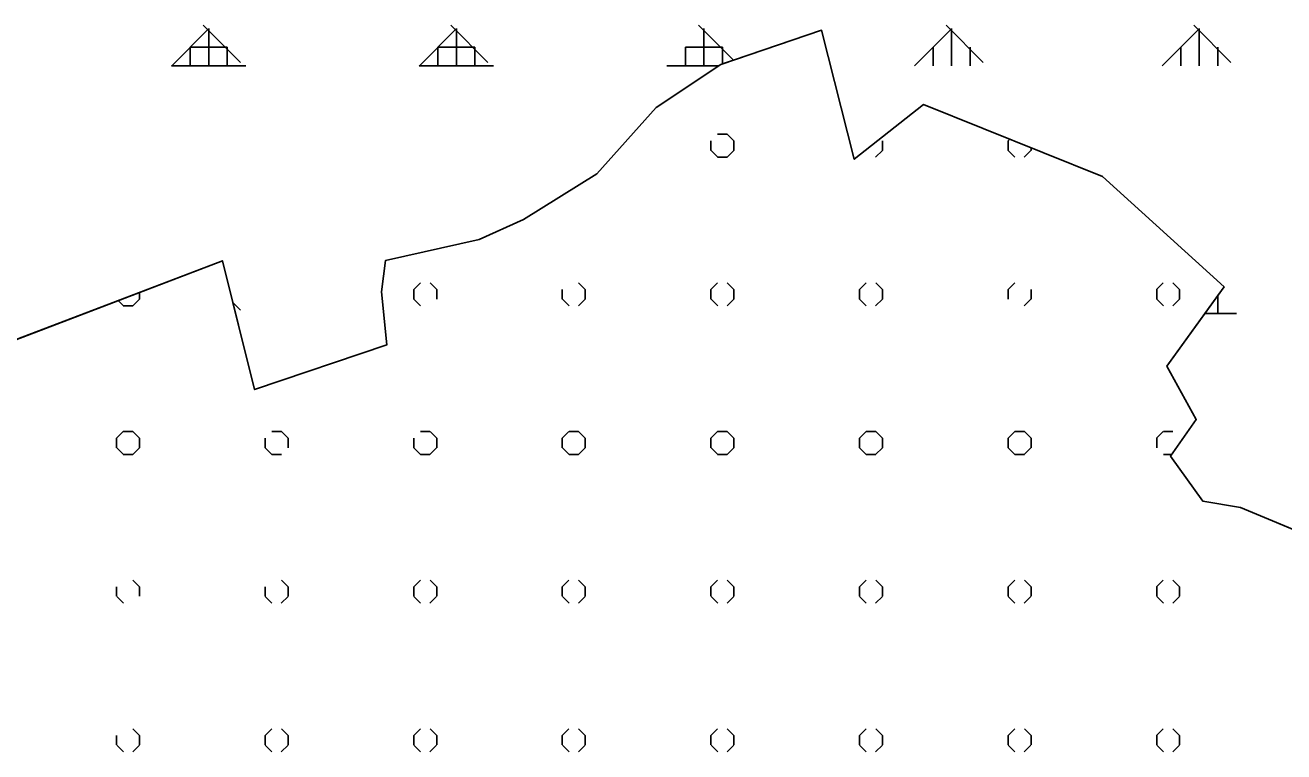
# Model space of a CAD drawing. Extents: x 427903 to 430077, y 4477233 to 4480385.
# Drawn here: x 428472.1 to 428726.2, y 4479443.4 to 4479590 of the extents above; entities that cross this region are included whole.
import ezdxf

# ---------------------------------------------------------------- set-up
doc = ezdxf.new("R2010")
doc.units = 0
for name, color, linetype in [('ADA', 7, 'Continuous'), ('PL_AYA_ORMAN', 7, 'Continuous'), ('PL_KA_TARIM_OZEL', 7, 'Continuous'), ('TR_ORMAN', 7, 'Continuous'), ('TR_OZELMAHSUL', 7, 'Continuous')]:
    doc.layers.add(name, color=color, linetype=linetype)

msp = doc.modelspace()

# ---------------------------------------------------------------- linework, layer by layer
at = {"layer": 'ADA'}
for p, q in [((428632.88, 4479588.98), (428612.57, 4479582.08)), ((428639.49, 4479562.97), (428632.88, 4479588.98)), ((428612.57, 4479582.08), (428599.46, 4479573.37)), ((428653.44, 4479574), (428639.49, 4479562.97)), ((428689.59, 4479559.46), (428653.44, 4479574)), ((428599.46, 4479573.37), (428587.51, 4479560.01)), ((428587.51, 4479560.01), (428572.72, 4479550.83)), ((428714.15, 4479537.23), (428689.59, 4479559.46)), ((428572.72, 4479550.83), (428563.72, 4479546.74)), ((428563.72, 4479546.74), (428544.83, 4479542.5)), ((428511.91, 4479542.48), (428434.39, 4479512.88)), ((428518.41, 4479516.47), (428511.91, 4479542.48)), ((428544.83, 4479542.5), (428544.01, 4479536.23)), ((428544.01, 4479536.23), (428545.13, 4479525.51)), ((428702.59, 4479521.17), (428714.15, 4479537.23)), ((428545.13, 4479525.51), (428518.41, 4479516.47)), ((428708.53, 4479510.41), (428702.59, 4479521.17)), ((428703.34, 4479503.02), (428708.53, 4479510.41)), ((428709.85, 4479493.97), (428703.34, 4479503.02)), ((428717.43, 4479492.67), (428709.85, 4479493.97)), ((428732.46, 4479486.44), (428717.43, 4479492.67))]:
    msp.add_line(p, q, dxfattribs=at)
at = {"layer": 'PL_AYA_ORMAN'}
msp.add_lwpolyline([(428434.39, 4479512.88), (428511.91, 4479542.48), (428514.02, 4479534.04), (428518.41, 4479516.47), (428545.13, 4479525.51), (428544.01, 4479536.23), (428544.83, 4479542.5), (428563.72, 4479546.74), (428572.72, 4479550.83), (428587.51, 4479560.01), (428599.46, 4479573.37), (428612.16, 4479581.81), (428612.57, 4479582.08), (428612.89, 4479582.19), (428615.1, 4479582.94), (428632.88, 4479588.98), (428639.49, 4479562.97), (428653.44, 4479574), (428689.59, 4479559.46), (428714.15, 4479537.23), (428712.89, 4479535.49), (428710.24, 4479531.81), (428702.59, 4479521.17), (428708.53, 4479510.41), (428703.34, 4479503.02), (428709.85, 4479493.97), (428717.43, 4479492.67), (428732.46, 4479486.44)], dxfattribs=at)
at = {"layer": 'PL_KA_TARIM_OZEL'}
msp.add_lwpolyline([(428732.46, 4479486.44), (428717.43, 4479492.67), (428709.85, 4479493.97), (428703.34, 4479503.02), (428708.53, 4479510.41), (428702.59, 4479521.17), (428710.24, 4479531.81), (428712.89, 4479535.49), (428714.15, 4479537.23), (428689.59, 4479559.46), (428653.44, 4479574), (428639.49, 4479562.97), (428632.88, 4479588.98), (428615.1, 4479582.94), (428612.89, 4479582.19), (428612.57, 4479582.08), (428612.16, 4479581.81), (428599.46, 4479573.37), (428587.51, 4479560.01), (428572.72, 4479550.83), (428563.72, 4479546.74), (428544.83, 4479542.5), (428544.01, 4479536.23), (428545.13, 4479525.51), (428518.41, 4479516.47), (428514.02, 4479534.04), (428511.91, 4479542.48), (428434.39, 4479512.88)], dxfattribs=at)
at = {"layer": 'TR_ORMAN'}
for p, q in [((428501.63, 4479581.76), (428509.13, 4479589.26)), ((428515.54, 4479582.51), (428508.04, 4479590.01)), ((428509.14, 4479581.81), (428509.14, 4479589.31)), ((428551.63, 4479581.77), (428559.13, 4479589.27)), ((428565.53, 4479582.51), (428558.03, 4479590.01)), ((428559.14, 4479581.81), (428559.14, 4479589.31)), ((428615.1, 4479582.94), (428608.02, 4479590.01)), ((428609.14, 4479581.81), (428609.14, 4479589.31)), ((428651.63, 4479581.78), (428659.13, 4479589.28)), ((428665.51, 4479582.51), (428658.01, 4479590.01)), ((428659.14, 4479581.81), (428659.14, 4479589.31)), ((428701.63, 4479581.79), (428709.13, 4479589.29)), ((428715.51, 4479582.51), (428708.01, 4479590.01)), ((428709.14, 4479581.81), (428709.14, 4479589.31)), ((428505.39, 4479581.81), (428505.39, 4479585.56)), ((428505.39, 4479585.56), (428512.89, 4479585.56)), ((428512.89, 4479581.81), (428512.89, 4479585.56)), ((428555.39, 4479581.81), (428555.39, 4479585.56)), ((428555.39, 4479585.56), (428562.89, 4479585.56)), ((428562.89, 4479581.81), (428562.89, 4479585.56)), ((428605.39, 4479581.81), (428605.39, 4479585.56)), ((428605.39, 4479585.56), (428612.89, 4479585.56)), ((428612.89, 4479582.19), (428612.89, 4479585.56)), ((428655.39, 4479581.81), (428655.39, 4479585.56)), ((428662.89, 4479581.81), (428662.89, 4479585.56)), ((428705.39, 4479581.81), (428705.39, 4479585.56)), ((428705.39, 4479581.81), (428705.39, 4479585.56)), ((428712.89, 4479581.81), (428712.89, 4479585.56)), ((428501.64, 4479581.81), (428516.64, 4479581.81)), ((428551.64, 4479581.81), (428566.64, 4479581.81)), ((428601.64, 4479581.81), (428612.16, 4479581.81)), ((428712.89, 4479531.81), (428712.89, 4479535.49)), ((428515.57, 4479532.49), (428514.02, 4479534.04)), ((428710.24, 4479531.81), (428716.64, 4479531.81))]:
    msp.add_line(p, q, dxfattribs=at)
at = {"layer": 'TR_OZELMAHSUL'}
for p, q in [((428610.54, 4479564.75), (428610.54, 4479566.66)), ((428611.9, 4479568.02), (428613.82, 4479568.02)), ((428615.18, 4479566.64), (428613.83, 4479567.99)), ((428615.17, 4479564.75), (428615.17, 4479566.66)), ((428645.17, 4479564.75), (428645.17, 4479566.66)), ((428670.53, 4479566.64), (428670.87, 4479566.99)), ((428670.54, 4479564.75), (428670.54, 4479566.66)), ((428611.91, 4479563.37), (428610.56, 4479564.72)), ((428611.9, 4479563.39), (428613.82, 4479563.39)), ((428613.8, 4479563.37), (428615.15, 4479564.73)), ((428643.8, 4479563.37), (428645.15, 4479564.73)), ((428671.91, 4479563.37), (428670.56, 4479564.72)), ((428673.8, 4479563.37), (428675.15, 4479564.73)), ((428675.17, 4479564.75), (428675.17, 4479565.26)), ((428550.53, 4479536.65), (428551.89, 4479538)), ((428555.18, 4479536.64), (428553.83, 4479537.99)), ((428585.18, 4479536.64), (428583.83, 4479537.99)), ((428610.53, 4479536.64), (428611.88, 4479538)), ((428615.18, 4479536.64), (428613.83, 4479537.99)), ((428640.53, 4479536.64), (428641.88, 4479538)), ((428645.18, 4479536.64), (428643.83, 4479537.99)), ((428670.53, 4479536.64), (428671.88, 4479538)), ((428700.53, 4479536.64), (428701.88, 4479538)), ((428705.18, 4479536.64), (428703.83, 4479537.99)), ((428495.17, 4479534.75), (428495.17, 4479536.08)), ((428550.54, 4479534.75), (428550.54, 4479536.66)), ((428555.17, 4479534.75), (428555.17, 4479536.66)), ((428580.54, 4479534.75), (428580.54, 4479536.66)), ((428585.17, 4479534.75), (428585.17, 4479536.66)), ((428610.54, 4479534.75), (428610.54, 4479536.66)), ((428615.17, 4479534.75), (428615.17, 4479536.66)), ((428640.54, 4479534.75), (428640.54, 4479536.66)), ((428645.17, 4479534.75), (428645.17, 4479536.66)), ((428670.54, 4479534.75), (428670.54, 4479536.66)), ((428675.17, 4479534.75), (428675.17, 4479536.66)), ((428700.54, 4479534.75), (428700.54, 4479536.66)), ((428705.17, 4479534.75), (428705.17, 4479536.66)), ((428705.17, 4479534.75), (428705.17, 4479536.66)), ((428491.91, 4479533.37), (428490.85, 4479534.43)), ((428491.9, 4479533.39), (428493.82, 4479533.39)), ((428493.8, 4479533.38), (428495.16, 4479534.73)), ((428493.8, 4479533.38), (428495.16, 4479534.73)), ((428551.91, 4479533.37), (428550.56, 4479534.72)), ((428581.91, 4479533.37), (428580.56, 4479534.72)), ((428583.8, 4479533.38), (428585.15, 4479534.73)), ((428611.91, 4479533.37), (428610.56, 4479534.72)), ((428613.8, 4479533.37), (428615.15, 4479534.73)), ((428641.91, 4479533.37), (428640.56, 4479534.72)), ((428643.8, 4479533.37), (428645.15, 4479534.73)), ((428673.8, 4479533.37), (428675.15, 4479534.73)), ((428701.91, 4479533.37), (428700.56, 4479534.72)), ((428703.8, 4479533.37), (428705.15, 4479534.73)), ((428490.53, 4479506.65), (428491.89, 4479508)), ((428491.9, 4479508.02), (428493.82, 4479508.02)), ((428495.18, 4479506.64), (428493.83, 4479507.99)), ((428521.9, 4479508.02), (428523.82, 4479508.02)), ((428525.18, 4479506.64), (428523.83, 4479507.99)), ((428551.9, 4479508.02), (428553.82, 4479508.02)), ((428555.18, 4479506.64), (428553.83, 4479507.99)), ((428580.53, 4479506.65), (428581.88, 4479508)), ((428581.9, 4479508.02), (428583.82, 4479508.02)), ((428585.18, 4479506.64), (428583.83, 4479507.99)), ((428610.53, 4479506.64), (428611.88, 4479508)), ((428611.9, 4479508.02), (428613.82, 4479508.02)), ((428615.18, 4479506.64), (428613.83, 4479507.99)), ((428640.53, 4479506.64), (428641.88, 4479508)), ((428641.9, 4479508.02), (428643.82, 4479508.02)), ((428645.18, 4479506.64), (428643.83, 4479507.99)), ((428670.53, 4479506.64), (428671.88, 4479508)), ((428671.9, 4479508.02), (428673.82, 4479508.02)), ((428675.18, 4479506.64), (428673.83, 4479507.99)), ((428700.53, 4479506.64), (428701.88, 4479508)), ((428701.9, 4479508.02), (428703.82, 4479508.02)), ((428490.54, 4479504.75), (428490.54, 4479506.66)), ((428495.17, 4479504.75), (428495.17, 4479506.66)), ((428520.54, 4479504.75), (428520.54, 4479506.66)), ((428525.17, 4479504.75), (428525.17, 4479506.66)), ((428550.54, 4479504.75), (428550.54, 4479506.66)), ((428555.17, 4479504.75), (428555.17, 4479506.66)), ((428580.54, 4479504.75), (428580.54, 4479506.66)), ((428585.17, 4479504.75), (428585.17, 4479506.66)), ((428610.54, 4479504.75), (428610.54, 4479506.66)), ((428615.17, 4479504.75), (428615.17, 4479506.66)), ((428640.54, 4479504.75), (428640.54, 4479506.66)), ((428645.17, 4479504.75), (428645.17, 4479506.66)), ((428670.54, 4479504.75), (428670.54, 4479506.66)), ((428675.17, 4479504.75), (428675.17, 4479506.66)), ((428700.54, 4479504.75), (428700.54, 4479506.66)), ((428491.91, 4479503.37), (428490.56, 4479504.72)), ((428491.9, 4479503.39), (428493.82, 4479503.39)), ((428493.8, 4479503.38), (428495.16, 4479504.73)), ((428521.91, 4479503.37), (428520.56, 4479504.72)), ((428521.9, 4479503.39), (428523.82, 4479503.39)), ((428551.91, 4479503.37), (428550.56, 4479504.72)), ((428551.9, 4479503.39), (428553.82, 4479503.39)), ((428553.8, 4479503.38), (428555.16, 4479504.73)), ((428581.91, 4479503.37), (428580.56, 4479504.72)), ((428581.9, 4479503.39), (428583.82, 4479503.39)), ((428583.8, 4479503.38), (428585.15, 4479504.73)), ((428611.91, 4479503.37), (428610.56, 4479504.72)), ((428611.9, 4479503.39), (428613.82, 4479503.39)), ((428613.8, 4479503.37), (428615.15, 4479504.73)), ((428641.91, 4479503.37), (428640.56, 4479504.72)), ((428641.9, 4479503.39), (428643.82, 4479503.39)), ((428643.8, 4479503.37), (428645.15, 4479504.73)), ((428671.91, 4479503.37), (428670.56, 4479504.72)), ((428671.9, 4479503.39), (428673.82, 4479503.39)), ((428673.8, 4479503.37), (428675.15, 4479504.73)), ((428701.9, 4479503.39), (428703.6, 4479503.39)), ((428495.18, 4479476.64), (428493.83, 4479478)), ((428525.18, 4479476.64), (428523.83, 4479478)), ((428550.53, 4479476.65), (428551.89, 4479478)), ((428555.18, 4479476.64), (428553.83, 4479478)), ((428580.53, 4479476.65), (428581.88, 4479478)), ((428585.18, 4479476.64), (428583.83, 4479478)), ((428610.53, 4479476.64), (428611.88, 4479478)), ((428615.18, 4479476.64), (428613.83, 4479478)), ((428640.53, 4479476.64), (428641.88, 4479478)), ((428645.18, 4479476.64), (428643.83, 4479478)), ((428670.53, 4479476.64), (428671.88, 4479478)), ((428675.18, 4479476.64), (428673.83, 4479478)), ((428700.53, 4479476.64), (428701.88, 4479478)), ((428705.18, 4479476.64), (428703.83, 4479478)), ((428490.54, 4479474.75), (428490.54, 4479476.66)), ((428491.91, 4479473.37), (428490.56, 4479474.73)), ((428495.17, 4479474.75), (428495.17, 4479476.66)), ((428520.54, 4479474.75), (428520.54, 4479476.66)), ((428521.91, 4479473.37), (428520.56, 4479474.73)), ((428523.8, 4479473.38), (428525.16, 4479474.73)), ((428525.17, 4479474.75), (428525.17, 4479476.66)), ((428550.54, 4479474.75), (428550.54, 4479476.66)), ((428551.91, 4479473.37), (428550.56, 4479474.73)), ((428553.8, 4479473.38), (428555.16, 4479474.73)), ((428555.17, 4479474.75), (428555.17, 4479476.66)), ((428580.54, 4479474.75), (428580.54, 4479476.66)), ((428581.91, 4479473.37), (428580.56, 4479474.73)), ((428583.8, 4479473.38), (428585.15, 4479474.73)), ((428585.17, 4479474.75), (428585.17, 4479476.66)), ((428610.54, 4479474.75), (428610.54, 4479476.66)), ((428611.91, 4479473.37), (428610.56, 4479474.73)), ((428613.8, 4479473.37), (428615.15, 4479474.73)), ((428615.17, 4479474.75), (428615.17, 4479476.66)), ((428640.54, 4479474.75), (428640.54, 4479476.66)), ((428641.91, 4479473.37), (428640.56, 4479474.73)), ((428643.8, 4479473.37), (428645.15, 4479474.73)), ((428645.17, 4479474.75), (428645.17, 4479476.66)), ((428670.54, 4479474.75), (428670.54, 4479476.66)), ((428671.91, 4479473.37), (428670.56, 4479474.73)), ((428673.8, 4479473.37), (428675.15, 4479474.73)), ((428675.17, 4479474.75), (428675.17, 4479476.66)), ((428700.54, 4479474.75), (428700.54, 4479476.66)), ((428701.91, 4479473.37), (428700.56, 4479474.73)), ((428703.8, 4479473.37), (428705.15, 4479474.73)), ((428705.17, 4479474.75), (428705.17, 4479476.66)), ((428490.54, 4479444.75), (428490.54, 4479446.66)), ((428495.18, 4479446.64), (428493.83, 4479448)), ((428495.17, 4479444.75), (428495.17, 4479446.66)), ((428520.53, 4479446.65), (428521.89, 4479448)), ((428520.54, 4479444.75), (428520.54, 4479446.66)), ((428525.18, 4479446.64), (428523.83, 4479448)), ((428525.17, 4479444.75), (428525.17, 4479446.66)), ((428550.53, 4479446.65), (428551.89, 4479448)), ((428550.54, 4479444.75), (428550.54, 4479446.66)), ((428555.18, 4479446.64), (428553.83, 4479448)), ((428555.17, 4479444.75), (428555.17, 4479446.66)), ((428580.53, 4479446.65), (428581.88, 4479448)), ((428580.54, 4479444.75), (428580.54, 4479446.66)), ((428585.18, 4479446.64), (428583.83, 4479448)), ((428585.17, 4479444.75), (428585.17, 4479446.66)), ((428610.53, 4479446.65), (428611.88, 4479448)), ((428610.54, 4479444.75), (428610.54, 4479446.66)), ((428615.18, 4479446.64), (428613.83, 4479448)), ((428615.17, 4479444.75), (428615.17, 4479446.66)), ((428640.53, 4479446.64), (428641.88, 4479448)), ((428640.54, 4479444.75), (428640.54, 4479446.66)), ((428645.18, 4479446.64), (428643.83, 4479448)), ((428645.17, 4479444.75), (428645.17, 4479446.66)), ((428670.53, 4479446.64), (428671.88, 4479448)), ((428670.54, 4479444.75), (428670.54, 4479446.66)), ((428675.18, 4479446.64), (428673.82, 4479448)), ((428675.17, 4479444.75), (428675.17, 4479446.66)), ((428700.53, 4479446.64), (428701.88, 4479448)), ((428700.54, 4479444.75), (428700.54, 4479446.66)), ((428705.18, 4479446.64), (428703.82, 4479448)), ((428705.17, 4479444.75), (428705.17, 4479446.66)), ((428491.91, 4479443.37), (428490.56, 4479444.73)), ((428493.8, 4479443.38), (428495.16, 4479444.73)), ((428521.91, 4479443.37), (428520.56, 4479444.73)), ((428523.8, 4479443.38), (428525.16, 4479444.73)), ((428551.91, 4479443.37), (428550.56, 4479444.73)), ((428553.8, 4479443.38), (428555.16, 4479444.73)), ((428581.91, 4479443.37), (428580.56, 4479444.73)), ((428583.8, 4479443.38), (428585.15, 4479444.73)), ((428611.91, 4479443.37), (428610.56, 4479444.73)), ((428613.8, 4479443.38), (428615.15, 4479444.73)), ((428641.91, 4479443.37), (428640.56, 4479444.73)), ((428643.8, 4479443.37), (428645.15, 4479444.73)), ((428671.91, 4479443.37), (428670.55, 4479444.73)), ((428673.8, 4479443.37), (428675.15, 4479444.73)), ((428701.91, 4479443.37), (428700.55, 4479444.73)), ((428703.8, 4479443.37), (428705.15, 4479444.73))]:
    msp.add_line(p, q, dxfattribs=at)

doc.saveas('drawing.dxf')
